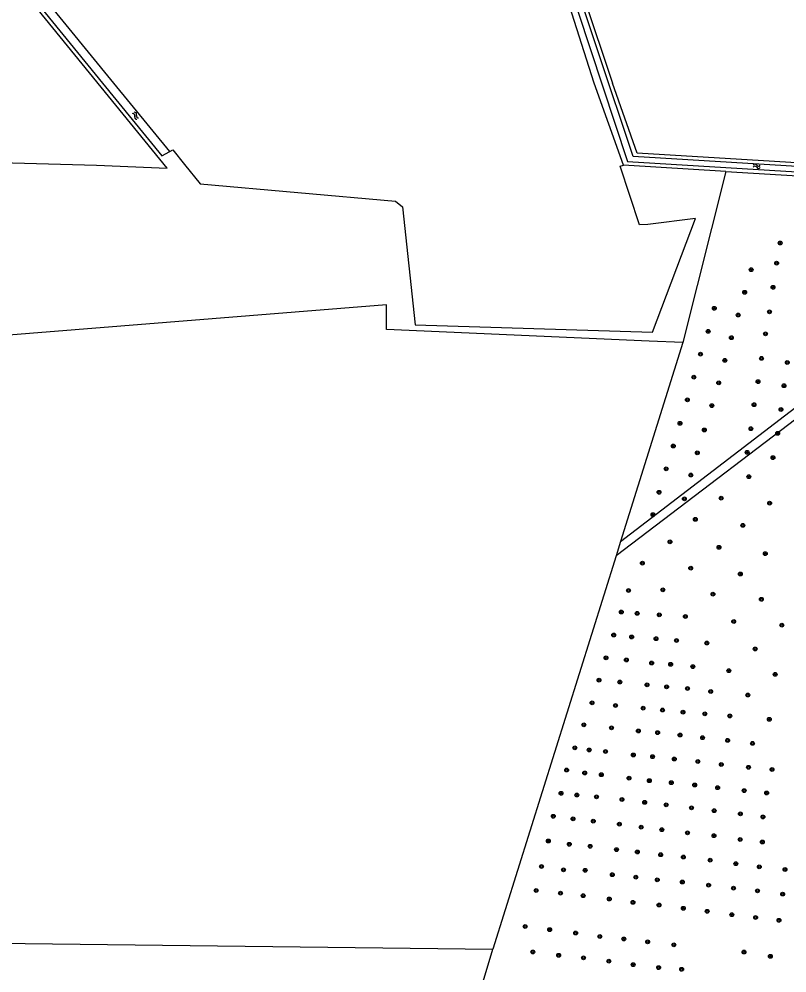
# Model space of a CAD drawing. Extents: x 133000 to 136000, y 400500 to 403500.
# Drawn here: x 133720.7 to 133881.8, y 401813.4 to 402013.4 of the extents above; entities that cross this region are included whole.
import ezdxf

# ---------------------------------------------------------------- set-up
doc = ezdxf.new("R2010")
doc.units = 0
for name, color, linetype in [('gg-afsc-lijn draadraster', 7, 'Continuous'), ('gg-knt-bronhoudergrens', 7, 'Continuous'), ('gg-kntw-bovenkant insteek waterloop', 7, 'Continuous'), ('gg-kntw-waterlijn', 7, 'Continuous'), ('gt-grn-groengrens', 7, 'Continuous'), ('gt-symb-boom', 7, 'Continuous'), ('gt-symb-watersymbool', 7, 'Continuous'), ('gx-grn-maaiveld', 7, 'Continuous')]:
    doc.layers.add(name, color=color, linetype=linetype)

# ---------------------------------------------------------------- blocks, each defined once
blk = doc.blocks.new('gt0-WA')
at = {"layer": 'gt-symb-watersymbool'}
for centre, start, end in [((-0.32, 0.02), 28.0725, 151.9275), ((0.43, 0.42), 208.0725, 331.9275), ((-0.32, -0.43), 28.0725, 151.9275), ((0.43, -0.03), 208.0725, 331.9275)]:
    blk.add_arc(centre, 0.425, start, end, dxfattribs=at)
blk = doc.blocks.new('gt0-BOOM')
at = {"layer": 'gt-symb-boom'}
for radius in [0.4, 0.2]:
    blk.add_circle((0, 0), radius, dxfattribs=at)

msp = doc.modelspace()

# ---------------------------------------------------------------- linework, layer by layer
at = {"layer": 'gg-afsc-lijn draadraster'}
msp.add_lwpolyline([(133633.09, 402014.79), (133647.53, 401998.12), (133662.57, 401984), (133706.64, 401983.62), (133736.96, 401982.78), (133751.78, 401982.14), (133721.61, 402019.2), (133691.44, 402056.26), (133666.68, 402086.67), (133641.91, 402117.01), (133617.14, 402147.35), (133611.46, 402154.59)], dxfattribs=at)
at = {"layer": 'gg-knt-bronhoudergrens'}
for points in [[(133752.33, 401985.65), (133752.93, 401985.97), (133755.37, 401982.94), (133758.67, 401978.84)], [(133853.59, 401947.75), (133862.62, 401971.59), (133852.59, 401970.37), (133850.87, 401970.24), (133846.76, 401982.55), (133847.49, 401982.79)], [(133758.67, 401978.84), (133799.68, 401975.26), (133801.13, 401974.07), (133803.77, 401949.31), (133853.59, 401947.75)]]:
    msp.add_lwpolyline(points, dxfattribs=at)
at = {"layer": 'gg-kntw-bovenkant insteek waterloop'}
for p, q in [((133740.57, 402000), (133614.04, 402154.54)), ((133841.37, 402000), (133818.77, 402070.64)), ((133821.22, 402071.76), (133845.19, 402000)), ((133752.33, 401985.65), (133740.57, 402000)), ((133847.49, 401982.79), (133841.37, 402000)), ((133868.98, 401981.47), (133847.49, 401982.79)), ((133868.98, 401981.47), (133907.87, 401979.08))]:
    msp.add_line(p, q, dxfattribs=at)
for points in [[(133614.04, 402154.54), (133612.56, 402153.95), (133738.19, 402000)], [(133738.19, 402000), (133750.64, 401984.75), (133752.33, 401985.65)], [(133908.01, 401981.8), (133850.35, 401985.26), (133845.19, 402000)]]:
    msp.add_lwpolyline(points, dxfattribs=at)
at = {"layer": 'gg-kntw-waterlijn'}
msp.add_lwpolyline([(133907.97, 401981.02), (133849.5, 401984.6), (133820.7, 402070.76), (133819.67, 402070.37), (133848.36, 401983.58), (133907.91, 401979.94)], dxfattribs=at)
at = {"layer": 'gt-grn-groengrens'}
for p, q in [((133868.98, 401981.47), (133859.94, 401945.59)), ((133859.94, 401945.59), (133852.89, 401945.9)), ((133859.94, 401945.59), (133846.86, 401903.88)), ((133846.86, 401903.88), (133845.92, 401900.9)), ((133845.92, 401900.9), (133820.05, 401818.4)), ((133672.35, 401820.23), (133820.05, 401818.4)), ((133800.81, 401753.13), (133820.05, 401818.4))]:
    msp.add_line(p, q, dxfattribs=at)
for points in [[(133797.78, 401953.53), (133676.66, 401943.8), (133496.11, 401929.16)], [(133852.89, 401945.9), (133797.78, 401948.35), (133797.78, 401953.53)], [(133846.86, 401903.88), (133895.34, 401941), (133902.74, 401945.1)], [(133902.32, 401942.13), (133897.98, 401939.68), (133893.57, 401937.04), (133845.92, 401900.9)]]:
    msp.add_lwpolyline(points, dxfattribs=at)
at = {"layer": 'gx-grn-maaiveld'}
msp.add_lwpolyline([(133601.95, 402053.71), (133606.96, 402048.48), (133629.17, 402025.27), (133635.76, 402018.33), (133635.9, 402017.79), (133633.09, 402014.79), (133647.53, 401998.12), (133662.57, 401984), (133706.64, 401983.62), (133736.96, 401982.78), (133751.78, 401982.14), (133721.61, 402019.2), (133691.44, 402056.26), (133681.51, 402068.46)], dxfattribs=at)

# ---------------------------------------------------------------- block references
at = {"layer": 'gt-symb-boom'}
for p in [(133880.37, 401966.46), (133879.62, 401962.24), (133874.28, 401960.86), (133872.91, 401956.12), (133878.86, 401957.17), (133866.53, 401952.77), (133878.11, 401952.04), (133871.56, 401951.35), (133865.26, 401947.93), (133870.12, 401946.6), (133877.27, 401947.4), (133863.65, 401943.15), (133868.74, 401941.85), (133876.44, 401942.26), (133881.85, 401941.41), (133862.26, 401938.33), (133867.46, 401937.14), (133875.72, 401937.39), (133881.16, 401936.53), (133860.89, 401933.58), (133866.01, 401932.36), (133874.88, 401932.55), (133880.53, 401931.54), (133859.33, 401928.65), (133874.22, 401927.52), (133864.45, 401927.26), (133879.82, 401926.54), (133857.94, 401923.89), (133862.98, 401922.48), (133873.44, 401922.57), (133878.85, 401921.46), (133856.45, 401919.1), (133861.61, 401917.8), (133873.79, 401917.46), (133854.95, 401914.2), (133860.27, 401912.82), (133867.98, 401912.97), (133878.15, 401911.9), (133853.67, 401909.5), (133862.56, 401908.51), (133872.52, 401907.25), (133857.23, 401903.8), (133867.51, 401902.65), (133877.23, 401901.33), (133851.45, 401899.32), (133861.6, 401898.27), (133872.01, 401897.06), (133848.53, 401893.61), (133855.74, 401893.74), (133866.25, 401892.82), (133876.42, 401891.76), (133847.03, 401889.09), (133850.36, 401888.8), (133855, 401888.5), (133860.47, 401888.16), (133870.62, 401887.09), (133880.71, 401886.33), (133845.44, 401884.26), (133849.19, 401883.86), (133854.32, 401883.49), (133858.6, 401883.12), (133864.96, 401882.58), (133843.82, 401879.5), (133875.1, 401881.35), (133848.1, 401879.04), (133853.39, 401878.39), (133857.38, 401878.12), (133862.05, 401877.64), (133869.58, 401876.79), (133879.3, 401876.02), (133842.35, 401874.79), (133846.71, 401874.41), (133852.43, 401873.81), (133856.54, 401873.4), (133860.91, 401873.04), (133865.79, 401872.42), (133873.57, 401871.68), (133840.9, 401870.04), (133845.81, 401869.5), (133851.6, 401868.94), (133855.66, 401868.53), (133859.97, 401868.09), (133864.56, 401867.73), (133869.81, 401867.3), (133878.07, 401866.59), (133839.18, 401865.44), (133844.97, 401864.81), (133850.61, 401864.16), (133854.64, 401863.81), (133859.35, 401863.29), (133864.08, 401862.74), (133869.33, 401862.17), (133874.56, 401861.54), (133837.27, 401860.63), (133840.3, 401860.17), (133843.7, 401859.86), (133849.55, 401859.12), (133853.59, 401858.76), (133858.15, 401858.27), (133863.09, 401857.74), (133835.55, 401855.95), (133868.01, 401857.12), (133873.71, 401856.54), (133878.65, 401856.07), (133839.36, 401855.35), (133842.84, 401854.98), (133848.65, 401854.25), (133852.91, 401853.73), (133857.51, 401853.31), (133862.43, 401852.82), (133867.23, 401852.26), (133872.8, 401851.65), (133834.39, 401851.08), (133837.71, 401850.72), (133841.81, 401850.33), (133847.16, 401849.77), (133877.52, 401851.15), (133851.93, 401849.18), (133856.43, 401848.67), (133861.76, 401848.03), (133832.76, 401846.27), (133836.9, 401845.74), (133866.5, 401847.43), (133872.01, 401846.78), (133876.74, 401846.13), (133841.15, 401845.23), (133846.62, 401844.62), (133851.2, 401843.99), (133855.53, 401843.45), (133860.91, 401842.78), (133866.46, 401842.19), (133831.72, 401841.08), (133836.12, 401840.4), (133840.51, 401839.98), (133871.98, 401841.4), (133876.63, 401840.87), (133846.02, 401839.27), (133850.4, 401838.78), (133855.29, 401838.2), (133860.05, 401837.71), (133830.29, 401835.75), (133865.66, 401837.05), (133871.05, 401836.32), (133875.98, 401835.68), (133834.91, 401835.05), (133839.46, 401834.94), (133845.14, 401834.01), (133850.09, 401833.5), (133881.37, 401835.1), (133854.57, 401832.95), (133859.83, 401832.48), (133865.34, 401831.81), (133829.17, 401830.69), (133834.27, 401830.15), (133839.04, 401829.61), (133870.58, 401831.18), (133875.61, 401830.63), (133880.88, 401829.95), (133844.5, 401828.92), (133849.47, 401828.21), (133854.95, 401827.65), (133860.04, 401826.97), (133865.05, 401826.35), (133870.22, 401825.63), (133875.2, 401825.03), (133880.1, 401824.46), (133826.86, 401823.14), (133832, 401822.5), (133837.44, 401821.78), (133842.51, 401821.07), (133847.57, 401820.54), (133852.56, 401819.94), (133828.48, 401817.82), (133858.04, 401819.32), (133872.77, 401817.79), (133833.89, 401817.12), (133839.1, 401816.59), (133844.41, 401815.9), (133878.3, 401816.9), (133849.53, 401815.15), (133854.86, 401814.54), (133859.68, 401814.19)]:
    msp.add_blockref('gt0-BOOM', p, dxfattribs=at)
at = {"layer": 'gt-symb-watersymbool'}
for p, rotation in [((133745.09, 401993.19), -51.1255683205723), ((133875.38, 401982.56), -1.2030345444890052)]:
    msp.add_blockref('gt0-WA', p, dxfattribs=dict(at, rotation=rotation))

doc.saveas('drawing.dxf')
